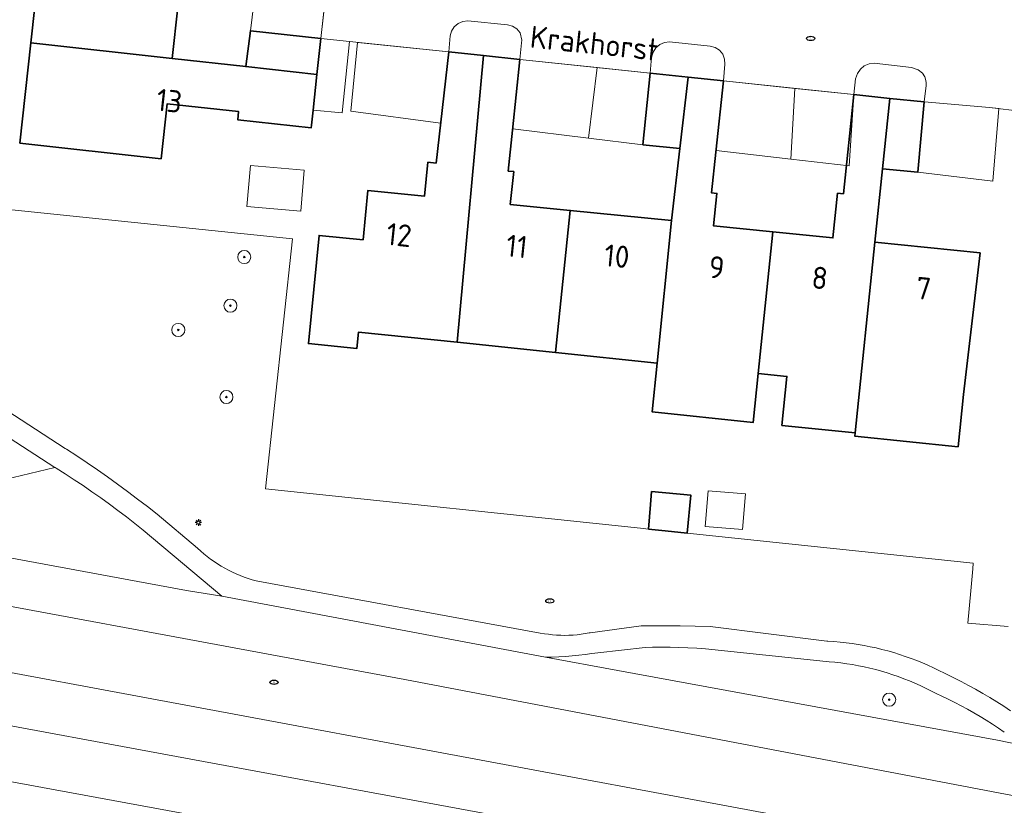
# Model space of a CAD drawing. Header units: metres. Extents: x 152610 to 160096, y 456114 to 462495.
# Tile 303 of 656: x 157230 to 157290, y 460500 to 460548. Entities that reach past the tile are written whole.
import ezdxf
from ezdxf.enums import TextEntityAlignment as Align

# ---------------------------------------------------------------- set-up
doc = ezdxf.new("R2010")
doc.units = ezdxf.units.M
doc.header["$LTSCALE"] = 0.5
doc.layers.get('0').update_dxf_attribs({"linetype": 'CONTINUOUS'})
for name, color, linetype, lineweight in [('B-PV-GR-BEPLANTING_CULTUUR_BODEMBEDEKKER-GV', 251, 'CONTINUOUS', 18), ('B-PV-GR-BEPLANTING_CULTUUR_BOSPLANTSOEN-GV', 251, 'CONTINUOUS', 18), ('B-PV-GR-BOOM-S', 251, 'CONTINUOUS', 25), ('B-PV-IE-MEUBILAIR-S', 251, 'CONTINUOUS', 25), ('B-PV-OG-BEBOUWING-GV', 6, 'CONTINUOUS', 35), ('B-PV-OG-BEBOUWING-T18', 1, 'CONTINUOUS', 18), ('B-PV-OG-BEBOUWING_OVERBOUWING-GV', 251, 'CONTINUOUS', 18), ('B-PV-OG-BEBOUWING_SCHUUR-GV', 251, 'CONTINUOUS', 18), ('B-PV-OG-TERREIN_BEGROEID-GV', 251, 'CONTINUOUS', 18), ('B-PV-OG-TOPOGRAFIE-T18', 1, 'CONTINUOUS', 18), ('B-PV-VH-GESLOTENVERHARDING_ASFALT-GV', 251, 'CONTINUOUS', 18), ('B-PV-VH-OPENVERHARDING_BETONSTRAATSTEEN-GV', 251, 'CONTINUOUS', 18), ('B-PV-VH-OPENVERHARDING_TEGEL-GV', 251, 'CONTINUOUS', 18)]:
    doc.layers.add(name, color=color, linetype=linetype, lineweight=lineweight)
doc.styles.add('NLCS-ISO', font='NLCS-ISO.ttf')
doc.styles.add('NLCS-ISO-M750-T18', font='NLCS-ISO.ttf', dxfattribs={"height": 1.35})

# ---------------------------------------------------------------- blocks, each defined once
blk = doc.blocks.new('SIE-MEUBILAIR_PAAL_LICHTMAST-SO')
for points in [[(-0.62, 0), (-1, 0)], [(-0.71, 0.71), (-0.44, 0.44)], [(0, 1), (0, 0.62)], [(0.44, 0.44), (0.71, 0.71)], [(1, 0), (0.62, 0)], [(-0.71, -0.71), (-0.44, -0.44)], [(0, -0.62), (0, -1)], [(0.44, -0.44), (0.71, -0.71)]]:
    blk.add_lwpolyline(points)
blk.add_circle((0, 0), 0.5)
blk = doc.blocks.new('SIE-MEUBILAIR_PUT_RIOOLPUT-SO')
blk.add_ellipse((0, 0), major_axis=(1.25, 0), ratio=0.54)
at = {"style": 'NLCS-ISO'}
blk.add_text('ri', height=0.75, dxfattribs=at).set_placement((-0.04, 0.07), align=Align.MIDDLE_CENTER)
blk = doc.blocks.new('SGR-BOOM_GBKN-SO')
at = {"linetype": 'ByBlock', "lineweight": 18}
h = blk.add_hatch(color=0, dxfattribs=at)
h.dxf.hatch_style = 1
edge = h.paths.add_edge_path()
edge.add_arc((0, 0), 0.25, 0, 360)
at = {"color": 0, "linetype": 'ByBlock', "lineweight": 18}
for radius in [2, 0.25]:
    blk.add_circle((0, 0), radius, dxfattribs=at)
at = {"color": 0, "linetype": 'ByBlock', "lineweight": 18, "style": 'NLCS-ISO'}
blk.add_attdef('SOORT', (2.5, 0), '', height=1.5, dxfattribs=at)

msp = doc.modelspace()

# ---------------------------------------------------------------- linework, layer by layer
at = {"layer": 'B-PV-GR-BEPLANTING_CULTUUR_BODEMBEDEKKER-GV', "flags": 128}
for points in [[(157260.003, 460547.871), (157257.587, 460548.116), (157257.278, 460548.084), (157256.992, 460547.962), (157256.755, 460547.762), (157256.587, 460547.5), (157256.505, 460547.201), (157256.425, 460546.224), (157258.542, 460546.001), (157260.767, 460545.768), (157260.867, 460546.783), (157260.878, 460546.936), (157260.773, 460547.381), (157260.573, 460547.623), (157260.308, 460547.792)], [(157272.357, 460546.567), (157269.885, 460546.832), (157269.573, 460546.795), (157269.284, 460546.669), (157269.045, 460546.466), (157268.874, 460546.202), (157268.786, 460545.9), (157268.692, 460544.934), (157271.007, 460544.69), (157273.161, 460544.463), (157273.255, 460545.478), (157273.238, 460545.791), (157273.124, 460546.082), (157272.925, 460546.324), (157272.661, 460546.491)], [(157284.623, 460545.285), (157282.357, 460545.531), (157282.044, 460545.502), (157281.754, 460545.38), (157281.514, 460545.176), (157281.346, 460544.91), (157281.215, 460544.595), (157281.117, 460543.626), (157283.303, 460543.396), (157285.397, 460543.176), (157285.514, 460544.18), (157285.518, 460544.336), (157285.499, 460544.491), (157285.45, 460544.703), (157285.293, 460544.926), (157285.03, 460545.13)]]:
    msp.add_lwpolyline(points, close=True, dxfattribs=at)
at = {"layer": 'B-PV-GR-BEPLANTING_CULTUUR_BOSPLANTSOEN-GV', "flags": 128}
for points in [[(157290.527, 460511.202), (157288.069, 460511.416), (157288.241, 460513.385), (157288.357, 460514.719), (157288.39, 460515.081), (157270.948, 460516.905), (157269.61, 460517.045), (157268.604, 460517.151), (157268.118, 460517.202), (157245.247, 460519.594), (157246.898, 460534.83), (157220.728, 460537.544)], [(157219.681, 460530.758), (157233.049, 460522.068), (157233.124, 460522.02), (157233.756, 460521.605), (157234.384, 460521.184), (157235.008, 460520.756), (157235.626, 460520.322), (157236.241, 460519.881), (157236.85, 460519.433), (157237.455, 460518.98), (157238.055, 460518.519), (157238.65, 460518.053), (157241.12, 460515.984), (157241.31, 460515.81), (157241.505, 460515.641), (157241.706, 460515.479), (157241.911, 460515.323), (157242.122, 460515.173), (157242.336, 460515.03), (157242.555, 460514.894), (157242.778, 460514.764), (157243.005, 460514.642), (157243.236, 460514.526), (157243.47, 460514.418), (157243.708, 460514.317), (157243.948, 460514.224), (157244.192, 460514.138), (157244.437, 460514.06), (157244.685, 460513.989), (157244.781, 460513.964), (157262.005, 460510.812), (157262.252, 460510.769), (157262.499, 460510.734), (157262.748, 460510.706), (157262.998, 460510.687), (157263.248, 460510.675), (157263.498, 460510.672), (157263.749, 460510.677), (157263.999, 460510.689), (157264.248, 460510.71), (157264.497, 460510.738), (157264.744, 460510.775), (157264.991, 460510.819), (157265.036, 460510.828), (157268.161, 460511.245), (157268.695, 460511.249), (157269.612, 460511.249), (157270.528, 460511.242), (157271.444, 460511.227), (157272.36, 460511.203), (157279.473, 460510.315), (157279.532, 460510.312), (157279.902, 460510.289), (157280.272, 460510.257), (157280.641, 460510.218), (157281.009, 460510.171), (157281.376, 460510.116), (157281.742, 460510.053), (157282.106, 460509.982), (157282.468, 460509.903), (157282.829, 460509.817), (157283.188, 460509.722), (157283.545, 460509.62), (157283.9, 460509.511), (157284.252, 460509.393), (157284.601, 460509.268), (157284.948, 460509.136), (157285.291, 460508.996), (157285.632, 460508.849), (157285.97, 460508.695), (157286.304, 460508.533), (157286.634, 460508.364), (157286.763, 460508.303), (157287.212, 460508.084), (157287.657, 460507.858), (157288.099, 460507.624), (157288.537, 460507.384), (157288.971, 460507.137), (157289.401, 460506.883), (157289.826, 460506.622), (157290.248, 460506.354), (157290.665, 460506.08)], [(157151.604, 460529.829), (157240.449, 460513.413), (157242.602, 460513.051), (157237.807, 460517.08), (157237.297, 460517.487), (157236.783, 460517.888), (157236.263, 460518.282), (157235.739, 460518.67), (157235.21, 460519.052), (157234.677, 460519.426), (157234.139, 460519.795), (157233.596, 460520.157), (157233.049, 460520.512), (157232.498, 460520.86), (157232.435, 460520.899), (157232.417, 460520.91), (157228.836, 460520.048)], [(157290.286, 460504.763), (157289.924, 460505.014), (157289.557, 460505.258), (157289.186, 460505.496), (157288.81, 460505.726), (157288.431, 460505.95), (157288.047, 460506.167), (157287.659, 460506.377), (157287.268, 460506.58), (157286.873, 460506.776), (157286.475, 460506.964), (157286.124, 460507.123), (157285.806, 460507.292), (157285.484, 460507.455), (157285.158, 460507.61), (157284.83, 460507.758), (157284.497, 460507.898), (157284.162, 460508.031), (157283.824, 460508.157), (157283.484, 460508.275), (157283.141, 460508.386), (157282.795, 460508.488), (157282.447, 460508.584), (157282.098, 460508.671), (157281.746, 460508.751), (157281.393, 460508.823), (157281.038, 460508.887), (157280.682, 460508.943), (157280.324, 460508.991), (157279.966, 460509.031), (157279.607, 460509.064), (157279.424, 460509.077), (157272.079, 460509.85), (157271.539, 460509.887), (157270.998, 460509.915), (157270.457, 460509.936), (157269.916, 460509.948), (157269.374, 460509.953), (157268.833, 460509.95), (157268.388, 460509.941), (157265.516, 460509.614), (157265.147, 460509.557), (157264.746, 460509.503), (157264.343, 460509.456), (157263.939, 460509.417), (157263.535, 460509.387), (157263.13, 460509.364), (157262.725, 460509.35), (157262.32, 460509.343), (157266.723, 460508.525), (157289.861, 460504.282), (157291.345, 460503.972)]]:
    msp.add_lwpolyline(points, dxfattribs=at)
at = {"layer": 'B-PV-OG-BEBOUWING-GV', "flags": 128}
for points in [[(157240.258, 460552.105), (157231.645, 460553.082), (157230.958, 460546.786), (157239.567, 460545.828)], [(157248.637, 460547.04), (157244.331, 460547.515), (157244.052, 460545.329), (157248.394, 460544.846)], [(157239.567, 460545.828), (157230.958, 460546.786), (157230.29, 460540.666), (157238.894, 460539.714), (157239.264, 460543.072), (157243.616, 460542.591), (157243.561, 460542.094), (157248.034, 460541.6), (157248.053, 460541.768), (157248.154, 460542.683), (157248.394, 460544.846), (157244.052, 460545.329)], [(157258.542, 460546.001), (157256.425, 460546.224), (157255.937, 460541.936), (157255.655, 460539.452), (157255.158, 460539.504), (157254.955, 460537.443), (157251.493, 460537.783), (157251.198, 460534.777), (157248.521, 460535.04), (157247.874, 460528.452), (157250.829, 460528.162), (157250.927, 460529.157), (157256.941, 460528.533)], [(157260.767, 460545.768), (157258.542, 460546.001), (157256.941, 460528.533), (157262.935, 460527.911), (157263.826, 460536.571), (157260.173, 460536.93), (157260.384, 460538.929), (157260.051, 460538.964), (157260.313, 460541.45)], [(157271.007, 460544.69), (157268.692, 460544.934), (157268.256, 460540.568), (157270.509, 460540.348)], [(157273.161, 460544.463), (157271.007, 460544.69), (157270.509, 460540.348), (157270.007, 460535.963), (157269.132, 460527.268), (157268.831, 460524.283), (157274.982, 460523.645), (157275.291, 460526.629), (157276.184, 460535.259), (157272.565, 460535.627), (157272.773, 460537.601), (157272.443, 460537.636), (157272.704, 460540.122)], [(157282.399, 460534.628), (157282.86, 460539.102), (157283.303, 460543.396), (157281.117, 460543.626), (157280.481, 460537.579), (157280.123, 460537.617), (157279.836, 460534.888), (157276.184, 460535.259), (157275.291, 460526.629), (157277.036, 460526.448), (157276.727, 460523.464), (157281.2, 460523.007)], [(157285.397, 460543.176), (157283.303, 460543.396), (157282.86, 460539.102), (157285.017, 460538.9)], [(157270.007, 460535.963), (157263.826, 460536.571), (157262.935, 460527.911), (157269.132, 460527.268)], [(157288.824, 460533.975), (157282.399, 460534.628), (157281.2, 460523.007), (157281.179, 460522.808), (157287.469, 460522.166), (157287.794, 460525.349)], [(157268.604, 460517.151), (157269.61, 460517.045), (157270.948, 460516.905), (157271.177, 460519.219), (157268.791, 460519.429), (157268.727, 460518.646)]]:
    msp.add_lwpolyline(points, close=True, dxfattribs=at)
at = {"layer": 'B-PV-OG-BEBOUWING_OVERBOUWING-GV', "flags": 128}
for points in [[(157249.097, 460551.2), (157244.85, 460551.692), (157244.331, 460547.515), (157248.637, 460547.04)], [(157256.425, 460546.224), (157250.87, 460546.808), (157250.459, 460542.619), (157255.931, 460541.886), (157255.937, 460541.936)], [(157264.946, 460540.972), (157265.465, 460545.274), (157260.767, 460545.768), (157260.322, 460541.535)], [(157268.692, 460544.934), (157265.465, 460545.274), (157264.946, 460540.972), (157268.256, 460540.568)], [(157277.266, 460539.699), (157277.512, 460544.005), (157273.161, 460544.463), (157272.714, 460540.219)], [(157281.117, 460543.626), (157277.512, 460544.005), (157277.266, 460539.699), (157280.821, 460539.292)], [(157289.392, 460542.84), (157285.397, 460543.176), (157285.017, 460538.9), (157289.582, 460538.345), (157289.945, 460542.775)]]:
    msp.add_lwpolyline(points, close=True, dxfattribs=at)
at = {"layer": 'B-PV-OG-BEBOUWING_SCHUUR-GV', "flags": 128}
for points in [[(157247.62, 460539.011), (157244.337, 460539.297), (157244.121, 460536.812), (157247.404, 460536.526)], [(157274.506, 460519.291), (157272.232, 460519.484), (157272.048, 460517.314), (157274.322, 460517.121)]]:
    msp.add_lwpolyline(points, close=True, dxfattribs=at)
at = {"layer": 'B-PV-OG-TERREIN_BEGROEID-GV', "flags": 128}
for points in [[(157228.836, 460520.048), (157232.417, 460520.91), (157220.102, 460528.885)], [(157140.441, 460525.019), (157274.884, 460500), (157301.183, 460495.106), (157304.124, 460494.535), (157308.499, 460494.529), (157310.673, 460494.526), (157320.546, 460494.381), (157326.588, 460494.14), (157326.866, 460495.762), (157324.348, 460496.069), (157320.908, 460496.413), (157313.482, 460497.072), (157309.603, 460497.627), (157290.461, 460500.979), (157253.749, 460507.976), (157217.577, 460514.695)], [(157417.598, 460464.065), (157353.473, 460475.777), (157339.576, 460478.315), (157310.739, 460486.751), (157307.738, 460487.307), (157239.273, 460500), (157159.531, 460514.663), (157147.227, 460517.313), (157140.676, 460518.562), (157131.932, 460519.7), (157113.918, 460521.073), (157109.423, 460521.396), (157096.713, 460522.308)]]:
    msp.add_lwpolyline(points, dxfattribs=at)
at = {"layer": 'B-PV-VH-GESLOTENVERHARDING_ASFALT-GV', "flags": 128}
for points in [[(157291.345, 460503.972), (157289.861, 460504.282), (157266.723, 460508.525), (157262.32, 460509.343), (157242.602, 460513.051), (157240.449, 460513.413), (157151.604, 460529.829)], [(157301.183, 460495.106), (157274.884, 460500), (157140.441, 460525.019)], [(157319.67, 460488.559), (157257.655, 460500), (157240.927, 460503.086), (157150.092, 460519.908)], [(157150.092, 460519.908), (157240.927, 460503.086), (157257.655, 460500), (157319.67, 460488.559)], [(157217.577, 460514.695), (157253.749, 460507.976), (157290.461, 460500.979)], [(157159.531, 460514.663), (157239.273, 460500), (157307.738, 460487.307)]]:
    msp.add_lwpolyline(points, dxfattribs=at)
at = {"layer": 'B-PV-VH-OPENVERHARDING_BETONSTRAATSTEEN-GV', "flags": 128}
msp.add_lwpolyline([(157249.525, 460555.074), (157248.637, 460547.04), (157250.37, 460546.861), (157256.425, 460546.224), (157256.505, 460547.201), (157256.587, 460547.5), (157256.755, 460547.762), (157256.992, 460547.962), (157257.278, 460548.084), (157257.587, 460548.116), (157260.003, 460547.871), (157260.308, 460547.792), (157260.573, 460547.623), (157260.773, 460547.381), (157260.878, 460546.936), (157260.867, 460546.783), (157260.767, 460545.768), (157268.692, 460544.934), (157268.786, 460545.9), (157268.874, 460546.202), (157269.045, 460546.466), (157269.284, 460546.669), (157269.573, 460546.795), (157269.885, 460546.832), (157272.357, 460546.567), (157272.661, 460546.491), (157272.925, 460546.324), (157273.124, 460546.082), (157273.238, 460545.791), (157273.255, 460545.478), (157273.161, 460544.463), (157281.117, 460543.626), (157281.215, 460544.595), (157281.346, 460544.91), (157281.514, 460545.176), (157281.754, 460545.38), (157282.044, 460545.502), (157282.357, 460545.531), (157284.623, 460545.285), (157285.03, 460545.13), (157285.293, 460544.926), (157285.45, 460544.703), (157285.499, 460544.491), (157285.518, 460544.336), (157285.514, 460544.18), (157285.397, 460543.176), (157289.392, 460542.84), (157291.404, 460542.604)], dxfattribs=at)
at = {"layer": 'B-PV-VH-OPENVERHARDING_TEGEL-GV', "flags": 128}
msp.add_lwpolyline([(157250.37, 460546.861), (157248.637, 460547.04), (157248.394, 460544.846), (157248.154, 460542.683), (157249.924, 460542.514)], close=True, dxfattribs=at)
for points in [[(157290.665, 460506.08), (157290.248, 460506.354), (157289.826, 460506.622), (157289.401, 460506.883), (157288.971, 460507.137), (157288.537, 460507.384), (157288.099, 460507.624), (157287.657, 460507.858), (157287.212, 460508.084), (157286.763, 460508.303), (157286.634, 460508.364), (157286.304, 460508.533), (157285.97, 460508.695), (157285.632, 460508.849), (157285.291, 460508.996), (157284.948, 460509.136), (157284.601, 460509.268), (157284.252, 460509.393), (157283.9, 460509.511), (157283.545, 460509.62), (157283.188, 460509.722), (157282.829, 460509.817), (157282.468, 460509.903), (157282.106, 460509.982), (157281.742, 460510.053), (157281.376, 460510.116), (157281.009, 460510.171), (157280.641, 460510.218), (157280.272, 460510.257), (157279.902, 460510.289), (157279.532, 460510.312), (157279.473, 460510.315), (157272.36, 460511.203), (157271.444, 460511.227), (157270.528, 460511.242), (157269.612, 460511.249), (157268.695, 460511.249), (157268.161, 460511.245), (157265.036, 460510.828), (157264.991, 460510.819), (157264.744, 460510.775), (157264.497, 460510.738), (157264.248, 460510.71), (157263.999, 460510.689), (157263.749, 460510.677), (157263.498, 460510.672), (157263.248, 460510.675), (157262.998, 460510.687), (157262.748, 460510.706), (157262.499, 460510.734), (157262.252, 460510.769), (157262.005, 460510.812), (157244.781, 460513.964), (157244.685, 460513.989), (157244.437, 460514.06), (157244.192, 460514.138), (157243.948, 460514.224), (157243.708, 460514.317), (157243.47, 460514.418), (157243.236, 460514.526), (157243.005, 460514.642), (157242.778, 460514.764), (157242.555, 460514.894), (157242.336, 460515.03), (157242.122, 460515.173), (157241.911, 460515.323), (157241.706, 460515.479), (157241.505, 460515.641), (157241.31, 460515.81), (157241.12, 460515.984), (157238.65, 460518.053), (157238.055, 460518.519), (157237.455, 460518.98), (157236.85, 460519.433), (157236.241, 460519.881), (157235.626, 460520.322), (157235.008, 460520.756), (157234.384, 460521.184), (157233.756, 460521.605), (157233.124, 460522.02), (157233.049, 460522.068), (157219.681, 460530.758)], [(157220.102, 460528.885), (157232.417, 460520.91), (157232.435, 460520.899), (157232.498, 460520.86), (157233.049, 460520.512), (157233.596, 460520.157), (157234.139, 460519.795), (157234.677, 460519.426), (157235.21, 460519.052), (157235.739, 460518.67), (157236.263, 460518.282), (157236.783, 460517.888), (157237.297, 460517.487), (157237.807, 460517.08), (157242.602, 460513.051), (157262.32, 460509.343), (157262.725, 460509.35), (157263.13, 460509.364), (157263.535, 460509.387), (157263.939, 460509.417), (157264.343, 460509.456), (157264.746, 460509.503), (157265.147, 460509.557), (157265.516, 460509.614), (157268.388, 460509.941), (157268.833, 460509.95), (157269.374, 460509.953), (157269.916, 460509.948), (157270.457, 460509.936), (157270.998, 460509.915), (157271.539, 460509.887), (157272.079, 460509.85), (157279.424, 460509.077), (157279.607, 460509.064), (157279.966, 460509.031), (157280.324, 460508.991), (157280.682, 460508.943), (157281.038, 460508.887), (157281.393, 460508.823), (157281.746, 460508.751), (157282.098, 460508.671), (157282.447, 460508.584), (157282.795, 460508.488), (157283.141, 460508.386), (157283.484, 460508.275), (157283.824, 460508.157), (157284.162, 460508.031), (157284.497, 460507.898), (157284.83, 460507.758), (157285.158, 460507.61), (157285.484, 460507.455), (157285.806, 460507.292), (157286.124, 460507.123), (157286.475, 460506.964), (157286.873, 460506.776), (157287.268, 460506.58), (157287.659, 460506.377), (157288.047, 460506.167), (157288.431, 460505.95), (157288.81, 460505.726), (157289.186, 460505.496), (157289.557, 460505.258), (157289.924, 460505.014), (157290.286, 460504.763)]]:
    msp.add_lwpolyline(points, dxfattribs=at)

# ---------------------------------------------------------------- block references
at = {"layer": 'B-PV-GR-BOOM-S', "xscale": 0.2, "yscale": 0.2, "zscale": 0.2}
for p in [(157243.961, 460533.727), (157243.115, 460530.763), (157239.94, 460529.282), (157242.873, 460525.196), (157283.268, 460506.753)]:
    msp.add_blockref('SGR-BOOM_GBKN-SO', p, dxfattribs=at)
at = {"layer": 'B-PV-IE-MEUBILAIR-S', "xscale": 0.2, "yscale": 0.2, "zscale": 0.2}
for name, p in [('SIE-MEUBILAIR_PUT_RIOOLPUT-SO', (157278.482, 460547.048)), ('SIE-MEUBILAIR_PAAL_LICHTMAST-SO', (157241.163, 460517.545)), ('SIE-MEUBILAIR_PUT_RIOOLPUT-SO', (157262.582, 460512.771)), ('SIE-MEUBILAIR_PUT_RIOOLPUT-SO', (157245.777, 460507.812))]:
    msp.add_blockref(name, p, dxfattribs=at)

# ---------------------------------------------------------------- texts
at = {"layer": 'B-PV-OG-BEBOUWING-T18', "style": 'NLCS-ISO-M750-T18'}
for s, rotation, p in [('13', 353.7, (157239.394, 460543.25)), ('12', 354, (157253.398, 460535.072)), ('11', 354, (157260.576, 460534.378)), ('10', 354.4, (157266.672, 460533.779)), ('9', 354, (157272.753, 460533.095)), ('8', 354.2, (157279.039, 460532.456)), ('7', 354.2, (157285.359, 460531.814))]:
    msp.add_text(s, height=1.35, rotation=rotation, dxfattribs=at).set_placement(p, align=Align.MIDDLE)
at = {"layer": 'B-PV-OG-TOPOGRAFIE-T18', "style": 'NLCS-ISO-M750-T18'}
msp.add_text('Krakhorst', height=1.35, rotation=354, dxfattribs=at).set_placement((157265.298, 460546.757), align=Align.MIDDLE)

doc.saveas('drawing.dxf')
